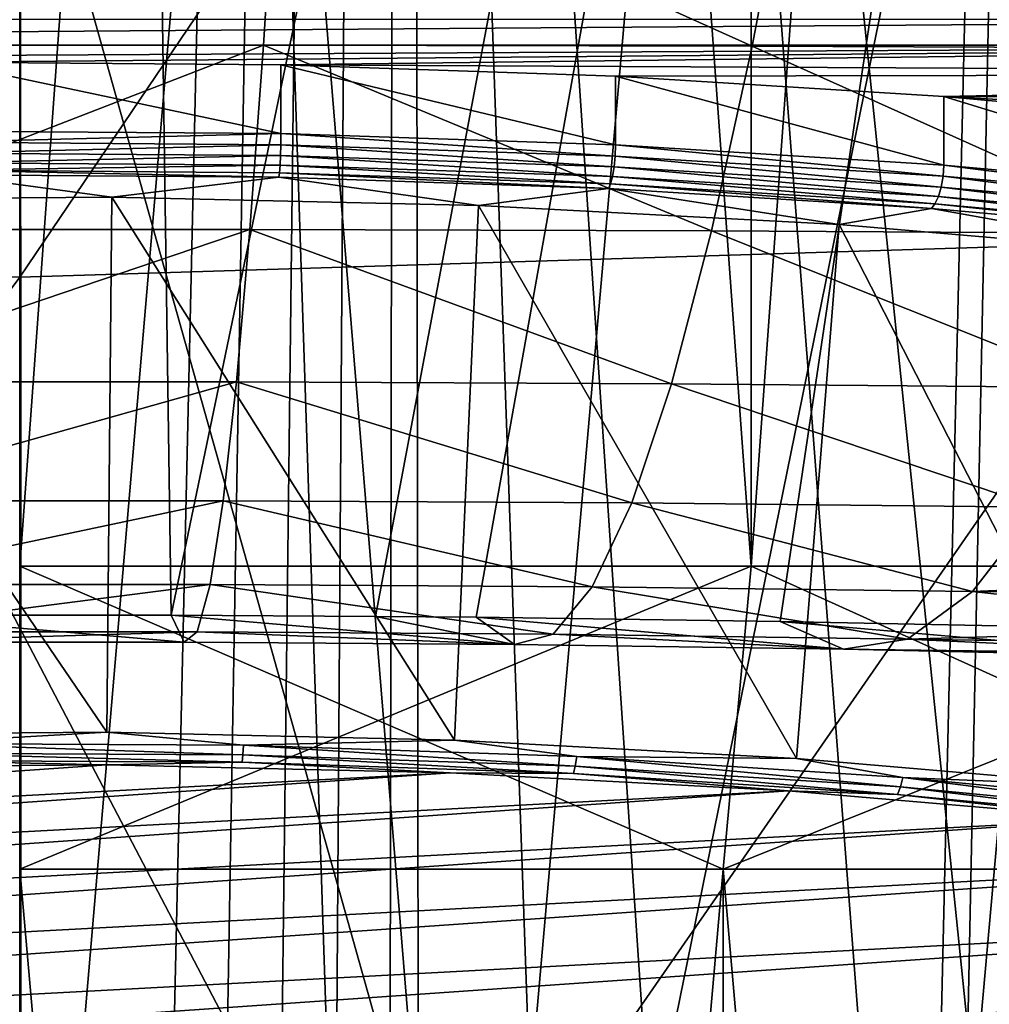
# Model space of a CAD drawing. Header units: metres. Extents: x -24 to 24, y -69 to 184.
# Tile 354 of 656: x 0 to 2.72, y 116.27 to 119.03. Entities that reach past the tile are written whole.
import ezdxf

# ---------------------------------------------------------------- set-up
doc = ezdxf.new("R2010")
doc.units = ezdxf.units.M
for name, color, linetype in [('1253', 7, 'CONTINUOUS'), ('1686', 7, 'CONTINUOUS'), ('1858', 7, 'CONTINUOUS'), ('1939', 7, 'CONTINUOUS'), ('2398', 7, 'CONTINUOUS'), ('2546', 7, 'CONTINUOUS'), ('367', 7, 'CONTINUOUS'), ('370', 7, 'CONTINUOUS'), ('373', 7, 'CONTINUOUS'), ('4009', 7, 'CONTINUOUS'), ('406', 7, 'CONTINUOUS'), ('433', 7, 'CONTINUOUS'), ('434', 7, 'CONTINUOUS'), ('554', 2, 'CONTINUOUS'), ('555', 2, 'CONTINUOUS'), ('556', 2, 'CONTINUOUS'), ('563', 2, 'CONTINUOUS'), ('564', 2, 'CONTINUOUS'), ('565', 2, 'CONTINUOUS'), ('800', 7, 'CONTINUOUS')]:
    doc.layers.add(name, color=color, linetype=linetype)

msp = doc.modelspace()

# ---------------------------------------------------------------- linework, layer by layer
at = {"layer": '1253'}
for points in [[(0.243175, 116.942176, 233.365869), (-0.725197, 116.934907, 233.33874), (-4.372484, 116.622074, 232.17123)], [(1.208233, 116.920288, 233.284182), (0.243175, 116.942176, 233.365869), (-4.372484, 116.622074, 232.17123)], [(1.208233, 116.920288, 233.284182), (-4.372484, 116.622074, 232.17123), (-5.16596, 116.478229, 231.634394)], [(2.156963, 116.869538, 233.09478), (1.208233, 116.920288, 233.284182), (-5.16596, 116.478229, 231.634394)], [(2.156963, 116.869538, 233.09478), (-5.16596, 116.478229, 231.634394), (-5.889537, 116.311502, 231.01216)], [(3.076495, 116.790613, 232.800227), (2.156963, 116.869538, 233.09478), (-5.889537, 116.311502, 231.01216)], [(3.076495, 116.790613, 232.800227), (-5.889537, 116.311502, 231.01216), (-6.533398, 116.124153, 230.312965)], [(3.954376, 116.684583, 232.404517), (3.076495, 116.790613, 232.800227), (-6.533398, 116.124153, 230.312965)], [(3.954376, 116.684583, 232.404517), (-6.533398, 116.124153, 230.312965), (-7.088827, 115.91872, 229.546278)], [(4.778721, 116.552885, 231.913013), (3.954376, 116.684583, 232.404517), (-7.088827, 115.91872, 229.546278)], [(4.778721, 116.552885, 231.913013), (-7.088827, 115.91872, 229.546278), (-7.548304, 115.697987, 228.722489)], [(5.538435, 116.397289, 231.332322), (4.778721, 116.552885, 231.913013), (-7.548304, 115.697987, 228.722489)], [(5.538435, 116.397289, 231.332322), (-7.548304, 115.697987, 228.722489), (-7.905641, 115.464921, 227.852676)], [(6.223215, 116.219901, 230.670298), (5.538435, 116.397289, 231.332322), (-7.905641, 115.464921, 227.852676)]]:
    msp.add_3dface(points, dxfattribs=at)
at = {"layer": '1686'}
for points in [[(-0.774342, 118.527499, 233.486819), (0.244962, 117.033699, 233.439848), (0.258396, 118.535277, 233.515845)], [(-0.734058, 117.026326, 233.412332), (0.244962, 117.033699, 233.439848), (-0.774342, 118.527499, 233.486819)], [(0.244962, 117.033699, 233.439848), (1.220671, 117.011605, 233.357393), (0.258396, 118.535277, 233.515845)], [(0.258396, 118.535277, 233.515845), (1.220671, 117.011605, 233.357393), (1.287668, 118.51197, 233.428864)], [(1.220671, 117.011605, 233.357393), (2.179871, 116.960344, 233.166083), (1.287668, 118.51197, 233.428864)], [(1.287668, 118.51197, 233.428864), (2.179871, 116.960344, 233.166083), (2.299516, 118.457895, 233.227052)], [(2.179871, 116.960344, 233.166083), (3.109593, 116.880608, 232.868504), (2.299516, 118.457895, 233.227052)], [(2.299516, 118.457895, 233.227052), (3.109593, 116.880608, 232.868504), (3.280248, 118.373784, 232.913147)]]:
    msp.add_3dface(points, dxfattribs=at)
at = {"layer": '1858'}
for points in [[(-0.774342, 118.527499, 233.486819), (0.258396, 118.535277, 233.515845), (-0.205002, 118.597869, 233.749443)], [(-0.205002, 118.597869, 233.749443), (0.258396, 118.535277, 233.515845), (0.726911, 118.59096, 233.723658)], [(0.258396, 118.535277, 233.515845), (1.287668, 118.51197, 233.428864), (0.726911, 118.59096, 233.723658)], [(0.726911, 118.59096, 233.723658), (1.287668, 118.51197, 233.428864), (1.652076, 118.559436, 233.606008)], [(1.287668, 118.51197, 233.428864), (2.299516, 118.457895, 233.227052), (1.652076, 118.559436, 233.606008)], [(1.652076, 118.559436, 233.606008), (2.299516, 118.457895, 233.227052), (2.559144, 118.503683, 233.397936)], [(2.299516, 118.457895, 233.227052), (3.280248, 118.373784, 232.913147), (2.559144, 118.503683, 233.397936)], [(3.280248, 118.373784, 232.913147), (3.436957, 118.424535, 233.102552), (2.559144, 118.503683, 233.397936)]]:
    msp.add_3dface(points, dxfattribs=at)
at = {"layer": '1939'}
for points in [[(2.513306, 114.16763, 213.413063), (1.930974, 121.688582, 211.28355), (3.192928, 121.760477, 211.551867)], [(3.734775, 114.2535, 213.733534), (2.513306, 114.16763, 213.413063), (3.192928, 121.760477, 211.551867)], [(1.26367, 114.115726, 213.219353), (0.646236, 121.652415, 211.148576), (1.930974, 121.688582, 211.28355)], [(2.513306, 114.16763, 213.413063), (1.26367, 114.115726, 213.219353), (1.930974, 121.688582, 211.28355)], [(0, 114.098362, 213.154552), (-0.64624, 121.652416, 211.148576), (0.646236, 121.652415, 211.148576)], [(1.26367, 114.115726, 213.219353), (0, 114.098362, 213.154552), (0.646236, 121.652415, 211.148576)]]:
    msp.add_3dface(points, dxfattribs=at)
at = {"layer": '2398'}
for points in [[(-0.213706, 118.720299, 233.819989), (-0.21319, 118.689187, 233.823269), (0.733018, 118.713391, 233.794205)], [(-0.21319, 118.689187, 233.823269), (0.732763, 118.682276, 233.79748), (0.733018, 118.713391, 233.794205)], [(0.732763, 118.682276, 233.79748), (1.670996, 118.650307, 233.678168), (0.733018, 118.713391, 233.794205)], [(0.733018, 118.713391, 233.794205), (1.670996, 118.650307, 233.678168), (1.672015, 118.681395, 233.674796)], [(-0.21319, 118.689187, 233.823269), (-0.211692, 118.658562, 233.816783), (0.732763, 118.682276, 233.79748)], [(-0.211692, 118.658562, 233.816783), (0.732021, 118.651648, 233.790977), (0.732763, 118.682276, 233.79748)], [(0.732021, 118.651648, 233.790977), (1.668035, 118.619754, 233.671948), (0.732763, 118.682276, 233.79748)], [(0.732763, 118.682276, 233.79748), (1.668035, 118.619754, 233.671948), (1.670996, 118.650307, 233.678168)], [(1.670996, 118.650307, 233.678168), (2.591627, 118.593615, 233.46659), (1.672015, 118.681395, 233.674796)], [(1.672015, 118.681395, 233.674796), (2.591627, 118.593615, 233.46659), (2.593389, 118.62465, 233.46302)], [(-0.211692, 118.658562, 233.816783), (-0.209362, 118.63146, 233.801157), (0.732021, 118.651648, 233.790977)], [(-0.209362, 118.63146, 233.801157), (0.730864, 118.624538, 233.775327), (0.732021, 118.651648, 233.790977)], [(0.730864, 118.624538, 233.775327), (1.663424, 118.592762, 233.656736), (0.732021, 118.651648, 233.790977)], [(0.732021, 118.651648, 233.790977), (1.663424, 118.592762, 233.656736), (1.668035, 118.619754, 233.671948)], [(1.668035, 118.619754, 233.671948), (2.586507, 118.563216, 233.460945), (1.670996, 118.650307, 233.678168)], [(1.670996, 118.650307, 233.678168), (2.586507, 118.563216, 233.460945), (2.591627, 118.593615, 233.46659)], [(-0.209362, 118.63146, 233.801157), (-0.206426, 118.610538, 233.777924), (0.730864, 118.624538, 233.775327)], [(-0.206426, 118.610538, 233.777924), (0.729407, 118.603608, 233.752063), (0.730864, 118.624538, 233.775327)], [(-0.206426, 118.610538, 233.777924), (0.726911, 118.59096, 233.723658), (0.729407, 118.603608, 233.752063)], [(-0.205002, 118.597869, 233.749443), (0.726911, 118.59096, 233.723658), (-0.206426, 118.610538, 233.777924)], [(0.729407, 118.603608, 233.752063), (1.657614, 118.57198, 233.634026), (0.730864, 118.624538, 233.775327)], [(0.730864, 118.624538, 233.775327), (1.657614, 118.57198, 233.634026), (1.663424, 118.592762, 233.656736)], [(1.663424, 118.592762, 233.656736), (2.578534, 118.536464, 233.44663), (1.668035, 118.619754, 233.671948)], [(1.668035, 118.619754, 233.671948), (2.578534, 118.536464, 233.44663), (2.586507, 118.563216, 233.460945)], [(2.591627, 118.593615, 233.46659), (3.484958, 118.512799, 233.164975), (2.593389, 118.62465, 233.46302)], [(3.484958, 118.512799, 233.164975), (3.487428, 118.543753, 233.161109), (2.593389, 118.62465, 233.46302)], [(0.726911, 118.59096, 233.723658), (1.652076, 118.559436, 233.606008), (0.729407, 118.603608, 233.752063)], [(0.729407, 118.603608, 233.752063), (1.652076, 118.559436, 233.606008), (1.657614, 118.57198, 233.634026)], [(1.657614, 118.57198, 233.634026), (2.568489, 118.515985, 233.425048), (1.663424, 118.592762, 233.656736)], [(1.663424, 118.592762, 233.656736), (2.568489, 118.515985, 233.425048), (2.578534, 118.536464, 233.44663)], [(2.586507, 118.563216, 233.460945), (3.477779, 118.482625, 233.160186), (2.591627, 118.593615, 233.46659)], [(3.477779, 118.482625, 233.160186), (3.484958, 118.512799, 233.164975), (2.591627, 118.593615, 233.46659)], [(1.652076, 118.559436, 233.606008), (2.559144, 118.503683, 233.397936), (1.657614, 118.57198, 233.634026)], [(1.657614, 118.57198, 233.634026), (2.559144, 118.503683, 233.397936), (2.568489, 118.515985, 233.425048)], [(2.578534, 118.536464, 233.44663), (3.4666, 118.456238, 233.147211), (2.586507, 118.563216, 233.460945)], [(3.4666, 118.456238, 233.147211), (3.477779, 118.482625, 233.160186), (2.586507, 118.563216, 233.460945)], [(2.568489, 118.515985, 233.425048), (3.452509, 118.436206, 233.127311), (2.578534, 118.536464, 233.44663)], [(3.452509, 118.436206, 233.127311), (3.4666, 118.456238, 233.147211), (2.578534, 118.536464, 233.44663)], [(2.559144, 118.503683, 233.397936), (3.436957, 118.424535, 233.102552), (2.568489, 118.515985, 233.425048)], [(3.436957, 118.424535, 233.102552), (3.452509, 118.436206, 233.127311), (2.568489, 118.515985, 233.425048)]]:
    msp.add_3dface(points, dxfattribs=at)
at = {"layer": '2546'}
for points in [[(4.664189, 119.033297, 234.215372), (-4.664178, 119.033299, 234.215377), (-5.200007, 118.961654, 233.947994)], [(5.200014, 118.961653, 233.94799), (4.664189, 119.033297, 234.215372), (-5.200007, 118.961654, 233.947994)], [(5.200014, 118.961653, 233.94799), (-5.200007, 118.961654, 233.947994), (-1.190827, 118.926771, 233.817809)], [(-0.213702, 118.913484, 233.768224), (5.200014, 118.961653, 233.94799), (-1.190827, 118.926771, 233.817809)], [(0.733009, 118.906576, 233.742442), (5.200014, 118.961653, 233.94799), (-0.213702, 118.913484, 233.768224)], [(5.719399, 118.882356, 233.652051), (5.200014, 118.961653, 233.94799), (0.733009, 118.906576, 233.742442)], [(1.672024, 118.87458, 233.62303), (5.719399, 118.882356, 233.652051), (0.733009, 118.906576, 233.742442)], [(2.593385, 118.817835, 233.411257), (5.719399, 118.882356, 233.652051), (1.672024, 118.87458, 233.62303)], [(6.22065, 118.79567, 233.328537), (5.719399, 118.882356, 233.652051), (2.593385, 118.817835, 233.411257)], [(3.550502, 118.765214, 233.21487), (6.22065, 118.79567, 233.328537), (2.593385, 118.817835, 233.411257)], [(3.487428, 118.736938, 233.109346), (3.550502, 118.765214, 233.21487), (2.593385, 118.817835, 233.411257)]]:
    msp.add_3dface(points, dxfattribs=at)
at = {"layer": '367'}
for points in [[(-1.087972, 145.2, -24.225582), (1.087972, 145.2, -24.225582), (-0.939204, 55.350886, -24.231805)], [(-0.939204, 55.350886, -24.231805), (1.087972, 145.2, -24.225582), (-0.476055, 55.429567, -24.245327)], [(-0.476055, 55.429567, -24.245327), (1.087972, 145.2, -24.225582), (0, 55.456236, -24.25)], [(0, 55.456236, -24.25), (1.087972, 145.2, -24.225582), (0.476036, 55.429568, -24.245327)], [(1.087972, 145.2, -24.225582), (0.939204, 55.350886, -24.231805), (0.476036, 55.429568, -24.245327)], [(0.939204, 55.350886, -24.231805), (1.087972, 145.2, -24.225582), (1.181119, 55.286814, -24.221219)], [(1.087972, 145.2, -24.225582), (3.255157, 145.2, -24.030532), (1.181119, 55.286814, -24.221219)], [(1.181119, 55.286814, -24.221219), (3.255157, 145.2, -24.030532), (1.409252, 55.209193, -24.209017)], [(1.409252, 55.209193, -24.209017), (3.255157, 145.2, -24.030532), (1.832055, 55.013894, -24.180696)], [(1.832055, 55.013894, -24.180696), (3.255157, 145.2, -24.030532), (1.952705, 54.943908, -24.171252)], [(1.952705, 54.943908, -24.171252), (3.255157, 145.2, -24.030532), (2.211505, 54.768048, -24.148949)], [(2.211505, 54.768048, -24.148949), (3.255157, 145.2, -24.030532), (2.546726, 54.475179, -24.115901)], [(2.546726, 54.475179, -24.115901), (3.255157, 145.2, -24.030532), (2.752013, 54.24639, -24.093338)]]:
    msp.add_3dface(points, dxfattribs=at)
at = {"layer": '370'}
for points in [[(3.842276, 120.001101, 211.886785), (2.584626, 119.879337, 211.56493), (4.456829, 114.647702, 175.7491)], [(2.584626, 119.879337, 211.56493), (1.299219, 119.804932, 211.370898), (1.48706, 114.489418, 175.77136)], [(4.456829, 114.647702, 175.7491), (2.584626, 119.879337, 211.56493), (1.48706, 114.489418, 175.77136)], [(-1.487054, 114.489418, 175.77136), (1.48706, 114.489418, 175.77136), (-1.299215, 119.804932, 211.370898)], [(1.48706, 114.489418, 175.77136), (0, 119.779905, 211.306075), (-1.299215, 119.804932, 211.370898)], [(1.299219, 119.804932, 211.370898), (0, 119.779905, 211.306075), (1.48706, 114.489418, 175.77136)]]:
    msp.add_3dface(points, dxfattribs=at)
at = {"layer": '373'}
for points in [[(0.425551, 117.362268, 33.359767), (-0.429813, 117.362253, 33.359688), (0, 146.423799, 240.142002)], [(6.468189, 146.382367, 240.147825), (0.425551, 117.362268, 33.359767), (0, 146.423799, 240.142002)], [(0.998602, 117.359051, 33.34274), (0.425551, 117.362268, 33.359767), (6.468189, 146.382367, 240.147825)], [(1.280676, 117.356515, 33.329314), (0.998602, 117.359051, 33.34274), (6.468189, 146.382367, 240.147825)], [(2.134459, 117.345, 33.268336), (1.280676, 117.356515, 33.329314), (6.468189, 146.382367, 240.147825)], [(2.982663, 117.327808, 33.17719), (2.134459, 117.345, 33.268336), (6.468189, 146.382367, 240.147825)]]:
    msp.add_3dface(points, dxfattribs=at)
at = {"layer": '4009'}
for points in [[(-0.213706, 118.720299, 233.819989), (0.733018, 118.713391, 233.794205), (-0.213702, 118.913484, 233.768224)], [(0.733018, 118.713391, 233.794205), (0.733009, 118.906576, 233.742442), (-0.213702, 118.913484, 233.768224)], [(1.672015, 118.681395, 233.674796), (1.672024, 118.87458, 233.62303), (0.733009, 118.906576, 233.742442)], [(0.733018, 118.713391, 233.794205), (1.672015, 118.681395, 233.674796), (0.733009, 118.906576, 233.742442)], [(1.672015, 118.681395, 233.674796), (2.593389, 118.62465, 233.46302), (1.672024, 118.87458, 233.62303)], [(2.593389, 118.62465, 233.46302), (2.593385, 118.817835, 233.411257), (1.672024, 118.87458, 233.62303)], [(3.487428, 118.543753, 233.161109), (3.487428, 118.736938, 233.109346), (2.593385, 118.817835, 233.411257)], [(2.593389, 118.62465, 233.46302), (3.487428, 118.543753, 233.161109), (2.593385, 118.817835, 233.411257)]]:
    msp.add_3dface(points, dxfattribs=at)
at = {"layer": '406'}
for points in [[(-0.690983, 118.961025, 27.346476), (0.72208, 119.5593, 26.657595), (-0.729466, 119.559311, 26.657372)], [(0.683987, 118.961019, 27.346676), (0.72208, 119.5593, 26.657595), (-0.690983, 118.961025, 27.346476)], [(0.683987, 118.961019, 27.346676), (2.055314, 118.958655, 27.265062), (0.72208, 119.5593, 26.657595)], [(2.055314, 118.958655, 27.265062), (2.169561, 119.558314, 26.567696), (0.72208, 119.5593, 26.657595)], [(2.055314, 118.958655, 27.265062), (3.416046, 118.953255, 27.102548), (2.169561, 119.558314, 26.567696)], [(3.416046, 118.953255, 27.102548), (3.605214, 119.555472, 26.388698), (2.169561, 119.558314, 26.567696)], [(-0.652778, 118.444588, 28.098847), (0.683987, 118.961019, 27.346676), (-0.690983, 118.961025, 27.346476)], [(0.646169, 118.444588, 28.099027), (0.683987, 118.961019, 27.346676), (-0.652778, 118.444588, 28.098847)], [(0.646169, 118.444588, 28.099027), (1.941885, 118.440863, 28.025301), (0.683987, 118.961019, 27.346676)], [(1.941885, 118.440863, 28.025301), (2.055314, 118.958655, 27.265062), (0.683987, 118.961019, 27.346676)], [(1.941885, 118.440863, 28.025301), (3.228206, 118.432922, 27.878473), (2.055314, 118.958655, 27.265062)], [(3.228206, 118.432922, 27.878473), (3.416046, 118.953255, 27.102548), (2.055314, 118.958655, 27.265062)], [(-0.614867, 118.016773, 28.904805), (0.646169, 118.444588, 28.099027), (-0.652778, 118.444588, 28.098847)], [(0.608642, 118.016778, 28.904965), (0.646169, 118.444588, 28.099027), (-0.614867, 118.016773, 28.904805)], [(0.608642, 118.016778, 28.904965), (1.829329, 118.011812, 28.838808), (0.646169, 118.444588, 28.099027)], [(1.829329, 118.011812, 28.838808), (1.941885, 118.440863, 28.025301), (0.646169, 118.444588, 28.099027)], [(1.829329, 118.011812, 28.838808), (3.041811, 118.001547, 28.707017), (1.941885, 118.440863, 28.025301)], [(3.041811, 118.001547, 28.707017), (3.228206, 118.432922, 27.878473), (1.941885, 118.440863, 28.025301)], [(-0.577261, 117.683261, 29.754011), (0.608642, 118.016778, 28.904965), (-0.614867, 118.016773, 28.904805)], [(0.571418, 117.68327, 29.754153), (0.608642, 118.016778, 28.904965), (-0.577261, 117.683261, 29.754011)], [(0.571418, 117.68327, 29.754153), (1.717688, 117.677287, 29.69532), (0.608642, 118.016778, 28.904965)], [(1.717688, 117.677287, 29.69532), (1.829329, 118.011812, 28.838808), (0.608642, 118.016778, 28.904965)], [(1.717688, 117.677287, 29.69532), (2.856954, 117.665118, 29.578068), (1.829329, 118.011812, 28.838808)], [(2.856954, 117.665118, 29.578068), (3.041811, 118.001547, 28.707017), (1.829329, 118.011812, 28.838808)], [(-0.539964, 117.448542, 30.635578), (0.571418, 117.68327, 29.754153), (-0.577261, 117.683261, 29.754011)], [(0.534499, 117.448555, 30.635703), (0.571418, 117.68327, 29.754153), (-0.539964, 117.448542, 30.635578)], [(0.534499, 117.448555, 30.635703), (1.606978, 117.441883, 30.584028), (0.571418, 117.68327, 29.754153)], [(1.606978, 117.441883, 30.584028), (1.717688, 117.677287, 29.69532), (0.571418, 117.68327, 29.754153)], [(1.606978, 117.441883, 30.584028), (2.673688, 117.428437, 30.480976), (1.717688, 117.677287, 29.69532)], [(2.673688, 117.428437, 30.480976), (2.856954, 117.665118, 29.578068), (1.717688, 117.677287, 29.69532)], [(2.673688, 117.428437, 30.480976), (3.815631, 117.476693, 30.014219), (2.856954, 117.665118, 29.578068)], [(3.758187, 117.429083, 30.225461), (3.815631, 117.476693, 30.014219), (2.673688, 117.428437, 30.480976)], [(-0.502968, 117.315827, 31.538183), (0.534499, 117.448555, 30.635703), (-0.539964, 117.448542, 30.635578)], [(0.497878, 117.315843, 31.538293), (0.534499, 117.448555, 30.635703), (-0.502968, 117.315827, 31.538183)], [(0.497878, 117.315843, 31.538293), (1.497184, 117.308913, 31.493687), (0.534499, 117.448555, 30.635703)], [(1.497184, 117.308913, 31.493687), (1.606978, 117.441883, 30.584028), (0.534499, 117.448555, 30.635703)], [(1.497184, 117.308913, 31.493687), (2.49201, 117.29502, 31.404653), (1.606978, 117.441883, 30.584028)], [(2.49201, 117.29502, 31.404653), (2.673688, 117.428437, 30.480976), (1.606978, 117.441883, 30.584028)], [(2.49201, 117.29502, 31.404653), (3.604885, 117.328059, 30.79654), (2.673688, 117.428437, 30.480976)], [(3.604885, 117.328059, 30.79654), (3.758187, 117.429083, 30.225461), (2.673688, 117.428437, 30.480976)], [(-0.429813, 117.362253, 33.359688), (0.461533, 117.28696, 32.45027), (-0.466252, 117.286943, 32.450176)], [(-0.429813, 117.362253, 33.359688), (0.425551, 117.362268, 33.359767), (0.461533, 117.28696, 32.45027)], [(0.425551, 117.362268, 33.359767), (1.388248, 117.280307, 32.412725), (0.461533, 117.28696, 32.45027)], [(0.425551, 117.362268, 33.359767), (0.998602, 117.359051, 33.34274), (1.388248, 117.280307, 32.412725)], [(0.998602, 117.359051, 33.34274), (1.280676, 117.356515, 33.329314), (1.388248, 117.280307, 32.412725)], [(1.280676, 117.356515, 33.329314), (2.311843, 117.266999, 32.337688), (1.388248, 117.280307, 32.412725)], [(1.280676, 117.356515, 33.329314), (2.134459, 117.345, 33.268336), (2.311843, 117.266999, 32.337688)], [(2.134459, 117.345, 33.268336), (3.188404, 117.25306, 32.384994), (2.311843, 117.266999, 32.337688)], [(2.134459, 117.345, 33.268336), (2.982663, 117.327808, 33.17719), (3.188404, 117.25306, 32.384994)], [(-0.466252, 117.286943, 32.450176), (0.497878, 117.315843, 31.538293), (-0.502968, 117.315827, 31.538183)], [(0.461533, 117.28696, 32.45027), (0.497878, 117.315843, 31.538293), (-0.466252, 117.286943, 32.450176)], [(0.461533, 117.28696, 32.45027), (1.388248, 117.280307, 32.412725), (0.497878, 117.315843, 31.538293)], [(1.388248, 117.280307, 32.412725), (1.497184, 117.308913, 31.493687), (0.497878, 117.315843, 31.538293)], [(3.496154, 117.279908, 31.207055), (3.604885, 117.328059, 30.79654), (2.49201, 117.29502, 31.404653)], [(1.388248, 117.280307, 32.412725), (2.311843, 117.266999, 32.337688), (1.497184, 117.308913, 31.493687)], [(2.311843, 117.266999, 32.337688), (2.49201, 117.29502, 31.404653), (1.497184, 117.308913, 31.493687)], [(2.311843, 117.266999, 32.337688), (3.395863, 117.253195, 31.588864), (2.49201, 117.29502, 31.404653)], [(3.395863, 117.253195, 31.588864), (3.496154, 117.279908, 31.207055), (2.49201, 117.29502, 31.404653)], [(3.188404, 117.25306, 32.384994), (3.237974, 117.246256, 32.194253), (2.311843, 117.266999, 32.337688)], [(3.237974, 117.246256, 32.194253), (3.395863, 117.253195, 31.588864), (2.311843, 117.266999, 32.337688)]]:
    msp.add_3dface(points, dxfattribs=at)
at = {"layer": '433'}
for points in [[(3.124372, 122.930402, 206.660752), (0.00001, 118.31014, 176.379969), (0, 122.848629, 206.747704)], [(3.231962, 118.410547, 176.366375), (0.00001, 118.31014, 176.379969), (3.124372, 122.930402, 206.660752)], [(0.00001, 118.31014, 176.379969), (-3.231943, 118.410546, 176.366376), (0, 122.848629, 206.747704)], [(-3.231943, 118.410546, 176.366376), (0.00001, 118.31014, 176.379969), (-3.314185, 113.860515, 145.875779)], [(-0.000012, 113.753481, 145.890648), (3.231962, 118.410547, 176.366375), (3.314161, 113.860513, 145.875779)], [(0.00001, 118.31014, 176.379969), (3.231962, 118.410547, 176.366375), (-0.000012, 113.753481, 145.890648)], [(-3.314185, 113.860515, 145.875779), (0.00001, 118.31014, 176.379969), (-0.000012, 113.753481, 145.890648)]]:
    msp.add_3dface(points, dxfattribs=at)
at = {"layer": '434'}
for points in [[(-0.937373, 113.718993, 33.859857), (0.002991, 113.722717, 33.878384), (0, 142.110666, 235.869139)], [(0.002991, 113.722717, 33.878384), (0.94341, 113.718942, 33.859597), (0, 142.110666, 235.869139)], [(0.94341, 113.718942, 33.859597), (1.9185, 113.70702, 33.800065), (0, 142.110666, 235.869139)], [(0, 142.110666, 235.869139), (2.91877, 113.686239, 33.696064), (3.305357, 142.081073, 235.75762)], [(1.9185, 113.70702, 33.800065), (2.91877, 113.686239, 33.696064), (0, 142.110666, 235.869139)]]:
    msp.add_3dface(points, dxfattribs=at)
at = {"layer": '554'}
for points in [[(2.052971, 145.7, -22.155085), (0, 145.7, -22.25), (2.053064, 117.5, -22.155077)], [(2.053064, 117.5, -22.155077), (0, 145.7, -22.25), (0, 117.5, -22.25)], [(4.088427, 145.7, -21.871151), (2.052971, 145.7, -22.155085), (2.053064, 117.5, -22.155077)], [(4.088499, 117.5, -21.871138), (4.088427, 145.7, -21.871151), (2.053064, 117.5, -22.155077)]]:
    msp.add_3dface(points, dxfattribs=at)
at = {"layer": '555'}
for points in [[(1.974633, 116.65, -21.308703), (0, 117.5, -22.25), (0, 116.65, -21.4)], [(2.053064, 117.5, -22.155077), (0, 117.5, -22.25), (1.974633, 116.65, -21.308703)], [(3.932309, 116.65, -21.035611), (2.053064, 117.5, -22.155077), (1.974633, 116.65, -21.308703)], [(4.088499, 117.5, -21.871138), (2.053064, 117.5, -22.155077), (3.932309, 116.65, -21.035611)]]:
    msp.add_3dface(points, dxfattribs=at)
at = {"layer": '556'}
for points in [[(1.974633, 94.2, -21.308703), (0, 116.65, -21.4), (0, 94.2, -21.4)], [(1.974633, 116.65, -21.308703), (0, 116.65, -21.4), (1.974633, 94.2, -21.308703)], [(3.932309, 94.2, -21.035611), (1.974633, 116.65, -21.308703), (1.974633, 94.2, -21.308703)], [(3.932309, 116.65, -21.035611), (1.974633, 116.65, -21.308703), (3.932309, 94.2, -21.035611)]]:
    msp.add_3dface(points, dxfattribs=at)
at = {"layer": '563'}
for points in [[(0, 117.5, 22.25), (2.052971, 145.7, 22.155085), (2.053064, 117.5, 22.155077)], [(0, 145.7, 22.25), (2.052971, 145.7, 22.155085), (0, 117.5, 22.25)], [(2.052971, 145.7, 22.155085), (4.088427, 145.7, 21.871151), (2.053064, 117.5, 22.155077)], [(2.053064, 117.5, 22.155077), (4.088427, 145.7, 21.871151), (4.088499, 117.5, 21.871138)]]:
    msp.add_3dface(points, dxfattribs=at)
at = {"layer": '564'}
for points in [[(0, 116.65, 21.4), (2.053064, 117.5, 22.155077), (1.974633, 116.65, 21.308703)], [(0, 117.5, 22.25), (2.053064, 117.5, 22.155077), (0, 116.65, 21.4)], [(1.974633, 116.65, 21.308703), (4.088499, 117.5, 21.871138), (3.932309, 116.65, 21.035611)], [(2.053064, 117.5, 22.155077), (4.088499, 117.5, 21.871138), (1.974633, 116.65, 21.308703)]]:
    msp.add_3dface(points, dxfattribs=at)
at = {"layer": '565'}
for points in [[(0, 94.2, 21.4), (1.974633, 116.65, 21.308703), (1.974633, 94.2, 21.308703)], [(0, 116.65, 21.4), (1.974633, 116.65, 21.308703), (0, 94.2, 21.4)], [(1.974633, 94.2, 21.308703), (3.932309, 116.65, 21.035611), (3.932309, 94.2, 21.035611)], [(1.974633, 116.65, 21.308703), (3.932309, 116.65, 21.035611), (1.974633, 94.2, 21.308703)]]:
    msp.add_3dface(points, dxfattribs=at)
at = {"layer": '800'}
for points in [[(-0.734058, 117.026326, 233.412332), (-0.314392, 117.002447, 233.431141), (0.244962, 117.033699, 233.439848)], [(-0.314392, 117.002447, 233.431141), (0.628345, 116.997883, 233.414111), (0.244962, 117.033699, 233.439848)], [(0.244962, 117.033699, 233.439848), (0.628345, 116.997883, 233.414111), (1.220671, 117.011605, 233.357393)], [(0.628345, 116.997883, 233.414111), (1.563181, 116.96603, 233.295231), (1.220671, 117.011605, 233.357393)], [(1.220671, 117.011605, 233.357393), (1.563181, 116.96603, 233.295231), (2.179871, 116.960344, 233.166083)], [(-0.314392, 117.002447, 233.431141), (0.626689, 116.970728, 233.398515), (0.628345, 116.997883, 233.414111)], [(-0.313564, 116.975279, 233.415501), (0.626689, 116.970728, 233.398515), (-0.314392, 117.002447, 233.431141)], [(0.626689, 116.970728, 233.398515), (1.559062, 116.938958, 233.279949), (0.628345, 116.997883, 233.414111)], [(0.628345, 116.997883, 233.414111), (1.559062, 116.938958, 233.279949), (1.563181, 116.96603, 233.295231)], [(-0.725197, 116.934907, 233.33874), (0.243175, 116.942176, 233.365869), (-0.312519, 116.954297, 233.392218)], [(-0.313564, 116.975279, 233.415501), (0.624602, 116.949761, 233.37529), (0.626689, 116.970728, 233.398515)], [(-0.312519, 116.954297, 233.392218), (0.624602, 116.949761, 233.37529), (-0.313564, 116.975279, 233.415501)], [(-0.312519, 116.954297, 233.392218), (0.243175, 116.942176, 233.365869), (0.624602, 116.949761, 233.37529)], [(0.624602, 116.949761, 233.37529), (1.553868, 116.918097, 233.257118), (0.626689, 116.970728, 233.398515)], [(0.626689, 116.970728, 233.398515), (1.553868, 116.918097, 233.257118), (1.559062, 116.938958, 233.279949)], [(1.559062, 116.938958, 233.279949), (2.471828, 116.880369, 233.061292), (1.563181, 116.96603, 233.295231)], [(1.563181, 116.96603, 233.295231), (2.478359, 116.907286, 233.075997), (2.179871, 116.960344, 233.166083)], [(1.563181, 116.96603, 233.295231), (2.471828, 116.880369, 233.061292), (2.478359, 116.907286, 233.075997)], [(2.179871, 116.960344, 233.166083), (2.478359, 116.907286, 233.075997), (3.109593, 116.880608, 232.868504)], [(0.243175, 116.942176, 233.365869), (1.208233, 116.920288, 233.284182), (0.624602, 116.949761, 233.37529)], [(0.624602, 116.949761, 233.37529), (1.208233, 116.920288, 233.284182), (1.553868, 116.918097, 233.257118)], [(1.553868, 116.918097, 233.257118), (2.463593, 116.859703, 233.03919), (1.559062, 116.938958, 233.279949)], [(1.559062, 116.938958, 233.279949), (2.463593, 116.859703, 233.03919), (2.471828, 116.880369, 233.061292)], [(1.208233, 116.920288, 233.284182), (2.156963, 116.869538, 233.09478), (1.553868, 116.918097, 233.257118)], [(1.553868, 116.918097, 233.257118), (2.156963, 116.869538, 233.09478), (2.463593, 116.859703, 233.03919)], [(2.471828, 116.880369, 233.061292), (3.35351, 116.795698, 232.745295), (2.478359, 116.907286, 233.075997)], [(2.478359, 116.907286, 233.075997), (3.362369, 116.822391, 232.759165), (3.109593, 116.880608, 232.868504)], [(2.478359, 116.907286, 233.075997), (3.35351, 116.795698, 232.745295), (3.362369, 116.822391, 232.759165)], [(2.156963, 116.869538, 233.09478), (3.076495, 116.790613, 232.800227), (2.463593, 116.859703, 233.03919)], [(2.463593, 116.859703, 233.03919), (3.342337, 116.775314, 232.724246), (2.471828, 116.880369, 233.061292)], [(2.471828, 116.880369, 233.061292), (3.342337, 116.775314, 232.724246), (3.35351, 116.795698, 232.745295)], [(2.463593, 116.859703, 233.03919), (3.076495, 116.790613, 232.800227), (3.342337, 116.775314, 232.724246)]]:
    msp.add_3dface(points, dxfattribs=at)

doc.saveas('drawing.dxf')
